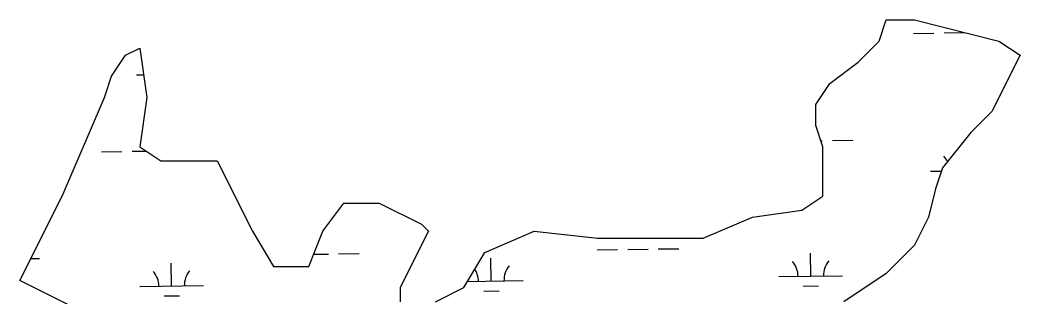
# Model space of a CAD drawing. Extents: x 3823584 to 3861785, y 301729 to 327625.
# Drawn here: x 3831196 to 3832766, y 313764 to 314197 of the extents above; entities that cross this region are included whole.
import ezdxf

# ---------------------------------------------------------------- set-up
doc = ezdxf.new("R2010")
doc.units = 0
doc.layers.add('V-TOPO-SHOR', color=7, linetype='Continuous')
doc.layers.add('V-WETL-SWMP', color=7, linetype='Continuous')

msp = doc.modelspace()

# ---------------------------------------------------------------- linework, layer by layer
at = {"layer": 'V-TOPO-SHOR'}
for points in [[(3831848.1, 313754.8), (3831892.4, 313777), (3831925.6, 313832.3), (3832003, 313865.5), (3832102.5, 313854.4), (3832268.4, 313854.4), (3832345.8, 313887.6), (3832423.2, 313898.7), (3832456.4, 313920.8), (3832456.4, 313998.3), (3832445.3, 314031.5), (3832445.3, 314064.7), (3832467.4, 314097.9), (3832511.6, 314131.1), (3832544.8, 314164.3), (3832555.9, 314197.5), (3832600.1, 314197.5), (3832732.8, 314164.3), (3832766, 314142.2), (3832721.7, 314053.6), (3832688.6, 314020.4), (3832644.3, 313965.1), (3832633.3, 313931.9), (3832622.2, 313887.6), (3832600.1, 313843.4), (3832555.9, 313799.1), (3832489.5, 313754.8)], [(3831195.7, 313788), (3831262.1, 313920.8), (3831328.4, 314075.8), (3831339.5, 314109), (3831361.6, 314142.2), (3831383.7, 314153.2), (3831394.8, 314075.8), (3831383.7, 313998.3), (3831416.9, 313976.2), (3831505.3, 313976.2), (3831560.6, 313865.5), (3831593.8, 313810.2), (3831649.1, 313810.2), (3831671.2, 313865.5), (3831704.4, 313909.8), (3831759.7, 313909.8), (3831826, 313876.6), (3831837.1, 313865.5), (3831792.9, 313777), (3831792.9, 313754.8)], [(3832334.7, 313323.3), (3831538.5, 313644.2), (3831306.3, 313732.7), (3831195.7, 313788)]]:
    msp.add_lwpolyline(points, dxfattribs=at)
at = {"layer": 'V-WETL-SWMP'}
for p, q in [((3832598.7, 314176.5), (3832630.7, 314177)), ((3832646.7, 314177.3), (3832678.7, 314177.7)), ((3831378.7, 314111.3), (3831389.7, 314111.4)), ((3832453.2, 314007.7), (3832455.4, 314007.8)), ((3832471.4, 314008), (3832503.4, 314008.5)), ((3831323.7, 313990.3), (3831355.7, 313990.8)), ((3831371.7, 313991.1), (3831394, 313991.4)), ((3832625.4, 313959.7), (3832642.6, 313959.9)), ((3832102, 313836.1), (3832134, 313836.6)), ((3832150, 313836.9), (3832182, 313837.4)), ((3832198, 313837.6), (3832230, 313838.1)), ((3831212.9, 313822.4), (3831226.3, 313822.6)), ((3831656.7, 313829.3), (3831680.1, 313829.6)), ((3831696.1, 313829.9), (3831728.1, 313830.4)), ((3831935.6, 313787.1), (3831935.1, 313823.1)), ((3832437.5, 313794.9), (3832436.9, 313830.9)), ((3831433.8, 313779.4), (3831433.2, 313815.4)), ((3831898.1, 313786.6), (3831985.6, 313787.9)), ((3832387.5, 313794.1), (3832487.5, 313795.6)), ((3831383.8, 313778.6), (3831483.8, 313780.2)), ((3831923.9, 313771.5), (3831947.9, 313771.9)), ((3832425.7, 313779.3), (3832449.7, 313779.6)), ((3831422, 313763.8), (3831446, 313764.2))]:
    msp.add_line(p, q, dxfattribs=at)
for points in [[(3831848.1, 313754.8), (3831892.4, 313777), (3831925.6, 313832.3), (3832003, 313865.5), (3832102.5, 313854.4), (3832268.4, 313854.4), (3832345.8, 313887.6), (3832423.2, 313898.7), (3832456.4, 313920.8), (3832456.4, 313998.3), (3832445.3, 314031.5), (3832445.3, 314064.7), (3832467.4, 314097.9), (3832511.6, 314131.1), (3832544.8, 314164.3), (3832555.9, 314197.5), (3832600.1, 314197.5), (3832732.8, 314164.3), (3832766, 314142.2), (3832721.7, 314053.6), (3832688.6, 314020.4), (3832644.3, 313965.1), (3832633.3, 313931.9), (3832622.2, 313887.6), (3832600.1, 313843.4), (3832555.9, 313799.1), (3832489.5, 313754.8)], [(3831306.3, 313732.7), (3831195.7, 313788), (3831262.1, 313920.8), (3831328.4, 314075.8), (3831339.5, 314109), (3831361.6, 314142.2), (3831383.7, 314153.2), (3831394.8, 314075.8), (3831383.7, 313998.3), (3831416.9, 313976.2), (3831505.3, 313976.2), (3831560.6, 313865.5), (3831593.8, 313810.2), (3831649.1, 313810.2), (3831671.2, 313865.5), (3831704.4, 313909.8), (3831759.7, 313909.8), (3831826, 313876.6), (3831837.1, 313865.5), (3831792.9, 313777), (3831792.9, 313754.8)]]:
    msp.add_lwpolyline(points, dxfattribs=at)
for centre, start, end in [((3832620.2, 313960.1), 24.8972, 41.6552), ((3832382.3, 313794.5), 0.1115, 41.6552), ((3832492.7, 313796.2), 140.1115, 181.6552), ((3831378.6, 313779), 0.1115, 41.6552), ((3831489, 313780.7), 140.1115, 181.6552), ((3831880.4, 313786.8), 0.1115, 33.3155), ((3831990.9, 313788.5), 140.1115, 181.6552)]:
    msp.add_arc(centre, 35.2, start, end, dxfattribs=at)

doc.saveas('drawing.dxf')
